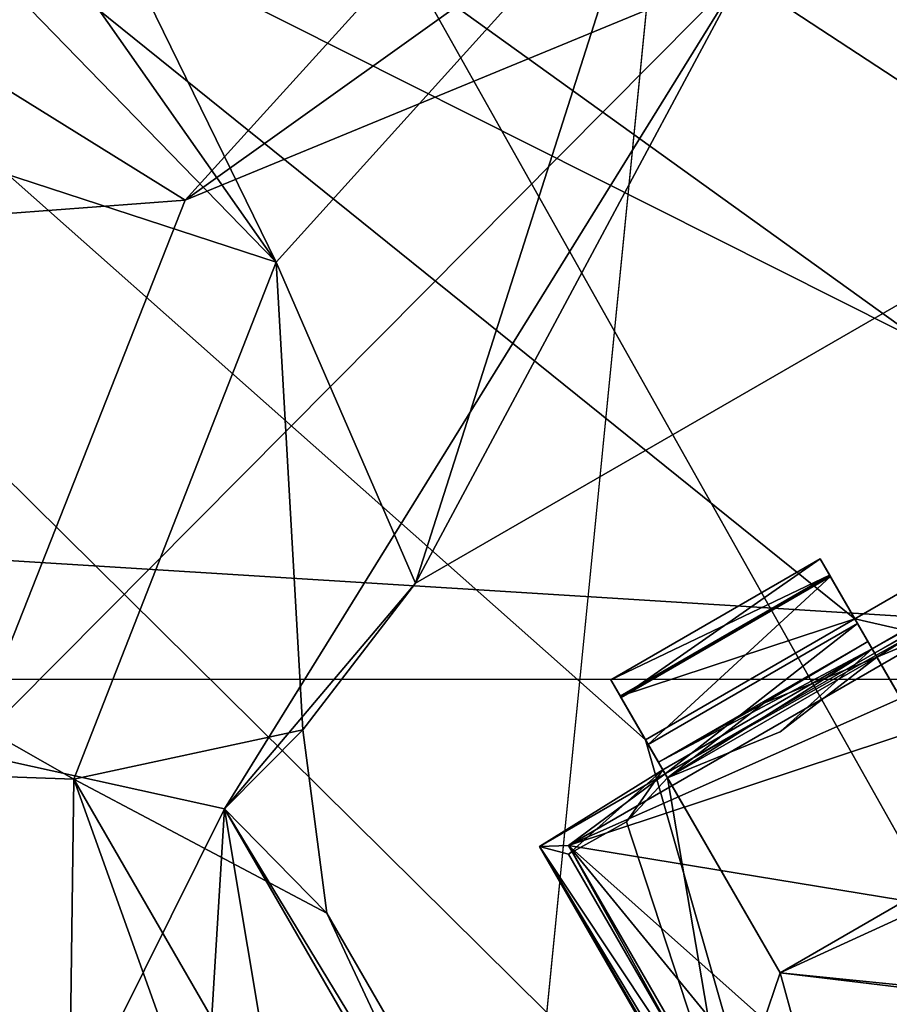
# Model space of a CAD drawing. Header units: millimetres. Extents: x -78 to 78, y -78 to 78.
# Tile 430 of 449: x 53.9 to 55.7, y 33.15 to 35.18. Entities that reach past the tile are written whole.
import ezdxf

# ---------------------------------------------------------------- set-up
doc = ezdxf.new("R2010")
doc.units = ezdxf.units.MM
doc.header["$LTSCALE"] = 41.718519
for name, color, linetype in [('10', 7, 'CONTINUOUS'), ('1152', 7, 'CONTINUOUS'), ('1243', 7, 'CONTINUOUS'), ('1255', 7, 'CONTINUOUS'), ('1295', 7, 'CONTINUOUS'), ('1313', 7, 'CONTINUOUS'), ('1323', 7, 'CONTINUOUS'), ('1403', 7, 'CONTINUOUS'), ('1418', 7, 'CONTINUOUS'), ('1419', 7, 'CONTINUOUS'), ('1440', 7, 'CONTINUOUS'), ('1745', 7, 'CONTINUOUS'), ('1756', 7, 'CONTINUOUS'), ('1769', 7, 'CONTINUOUS'), ('2704', 7, 'CONTINUOUS'), ('2720', 7, 'CONTINUOUS'), ('2737', 7, 'CONTINUOUS'), ('319', 7, 'CONTINUOUS'), ('4530', 7, 'CONTINUOUS'), ('4545', 7, 'CONTINUOUS'), ('4551', 7, 'CONTINUOUS'), ('4559', 7, 'CONTINUOUS'), ('4562', 7, 'CONTINUOUS'), ('4568', 7, 'CONTINUOUS'), ('4570', 7, 'CONTINUOUS'), ('4576', 7, 'CONTINUOUS'), ('4587', 7, 'CONTINUOUS'), ('4588', 7, 'CONTINUOUS'), ('4594', 7, 'CONTINUOUS'), ('4595', 7, 'CONTINUOUS'), ('4602', 7, 'CONTINUOUS'), ('4603', 7, 'CONTINUOUS'), ('4604', 7, 'CONTINUOUS'), ('4610', 7, 'CONTINUOUS'), ('4619', 7, 'CONTINUOUS'), ('4620', 7, 'CONTINUOUS'), ('4636', 7, 'CONTINUOUS')]:
    doc.layers.add(name, color=color, linetype=linetype)

msp = doc.modelspace()

# ---------------------------------------------------------------- linework, layer by layer
at = {"layer": '10', "linetype": 'CONTINUOUS'}
for points in [[(58.04, 49.4512, -2), (69.0121, 32.4252, -2), (52.7292, 47.73, -2), (58.04, 49.4512, -2)], [(69.0121, 32.4252, -2), (62.2046, 38.179, -2), (52.7292, 47.73, -2), (69.0121, 32.4252, -2)], [(57.7954, 33.821, -2), (23.0996, 35.9875, -2), (56.9004, 36.0125, -2), (57.7954, 33.821, -2)], [(22.1909, 33.8071, -2), (23.0996, 35.9875, -2), (57.7954, 33.821, -2), (22.1909, 33.8071, -2)], [(60, 32.9, -2), (22.1909, 33.8071, -2), (57.7954, 33.821, -2), (60, 32.9, -2)], [(20, 32.9, -2), (22.1909, 33.8071, -2), (60, 32.9, -2), (20, 32.9, -2)]]:
    msp.add_3dface(points, dxfattribs=at)
at = {"layer": '1152', "color": 7, "linetype": 'CONTINUOUS'}
for points in [[(54.2573, 47.5689, 19.2), (65.4023, 30.4828, 19.2), (55.4541, 45.9646, 22.9248), (54.2573, 47.5689, 19.2)], [(55.4541, 45.9646, 22.9248), (65.4023, 30.4828, 19.2), (57.1228, 43.8319, 23.6504), (55.4541, 45.9646, 22.9248)]]:
    msp.add_3dface(points, dxfattribs=at)
at = {"layer": '1243', "color": 7, "linetype": 'CONTINUOUS'}
for points in [[(51.1999, 39.287, 23.6629), (51.9134, 39.8345, 23.6504), (54.4339, 34.6829, 22.2), (51.1999, 39.287, 23.6629)], [(54.4339, 34.6829, 22.2), (51.9134, 39.8345, 23.6504), (55.2085, 35.5403, 22.2), (54.4339, 34.6829, 22.2)], [(50.4883, 38.741, 23.7), (51.1999, 39.287, 23.6629), (54.4339, 34.6829, 22.2), (50.4883, 38.741, 23.7)], [(49.0577, 36.4385, 23.7), (50.4883, 38.741, 23.7), (54.4339, 34.6829, 22.2), (49.0577, 36.4385, 23.7)], [(48.3956, 33.8126, 23.7), (49.0577, 36.4385, 23.7), (54.0155, 33.6129, 22.2), (48.3956, 33.8126, 23.7)], [(54.0155, 33.6129, 22.2), (49.0577, 36.4385, 23.7), (54.4339, 34.6829, 22.2), (54.0155, 33.6129, 22.2)], [(48.5612, 31.1188, 23.7), (48.3956, 33.8126, 23.7), (54.0002, 32.47, 22.2), (48.5612, 31.1188, 23.7)], [(54.0002, 32.47, 22.2), (48.3956, 33.8126, 23.7), (54.0155, 33.6129, 22.2), (54.0002, 32.47, 22.2)]]:
    msp.add_3dface(points, dxfattribs=at)
at = {"layer": '1255', "color": 7, "linetype": 'CONTINUOUS'}
for points in [[(50.7449, 36.9877, 26.0387), (49.7512, 34.4732, 26.0387), (54.2459, 34.8107, 23.3613), (50.7449, 36.9877, 26.0387)], [(55.0703, 35.7203, 23.3613), (50.7449, 36.9877, 26.0387), (54.2459, 34.8107, 23.3613), (55.0703, 35.7203, 23.3613)], [(49.7512, 34.4732, 26.0387), (53.7947, 33.6689, 23.3613), (54.2459, 34.8107, 23.3613), (49.7512, 34.4732, 26.0387)]]:
    msp.add_3dface(points, dxfattribs=at)
at = {"layer": '1295', "color": 7, "linetype": 'CONTINUOUS'}
for points in [[(54.722, 34.0187, 23.2), (57.4933, 35.6187, 23.2), (55.4019, 35.2882, 23.2), (54.722, 34.0187, 23.2)], [(54.3273, 33.5521, 23.2), (54.722, 34.0187, 23.2), (55.4019, 35.2882, 23.2), (54.3273, 33.5521, 23.2)], [(54.4891, 33.715, 23.2), (54.722, 34.0187, 23.2), (54.3273, 33.5521, 23.2), (54.4891, 33.715, 23.2)], [(54.539, 33.3356, 23.2), (54.4891, 33.715, 23.2), (54.3273, 33.5521, 23.2), (54.539, 33.3356, 23.2)], [(56.139, 30.5644, 23.2), (54.539, 33.3356, 23.2), (54.3273, 33.5521, 23.2), (56.139, 30.5644, 23.2)], [(56.2206, 30.2727, 23.2), (56.139, 30.5644, 23.2), (54.3273, 33.5521, 23.2), (56.2206, 30.2727, 23.2)], [(54.6599, 31.5579, 23.2), (56.2206, 30.2727, 23.2), (54.3273, 33.5521, 23.2), (54.6599, 31.5579, 23.2)]]:
    msp.add_3dface(points, dxfattribs=at)
at = {"layer": '1313', "color": 7, "linetype": 'CONTINUOUS'}
for points in [[(55.229, 35.5135, 23.2412), (55.0703, 35.7203, 23.3613), (54.2459, 34.8107, 23.3613), (55.229, 35.5135, 23.2412)], [(55.4019, 35.2882, 23.2), (55.229, 35.5135, 23.2412), (54.2459, 34.8107, 23.3613), (55.4019, 35.2882, 23.2)], [(54.3273, 33.5521, 23.2), (55.4019, 35.2882, 23.2), (53.7947, 33.6689, 23.3613), (54.3273, 33.5521, 23.2)], [(53.7947, 33.6689, 23.3613), (55.4019, 35.2882, 23.2), (54.2459, 34.8107, 23.3613), (53.7947, 33.6689, 23.3613)], [(53.7746, 32.4415, 23.3613), (54.3273, 33.5521, 23.2), (53.7947, 33.6689, 23.3613), (53.7746, 32.4415, 23.3613)], [(54.1882, 31.2856, 23.3613), (54.3273, 33.5521, 23.2), (53.7746, 32.4415, 23.3613), (54.1882, 31.2856, 23.3613)], [(54.6599, 31.5579, 23.2), (54.3273, 33.5521, 23.2), (54.1882, 31.2856, 23.3613), (54.6599, 31.5579, 23.2)]]:
    msp.add_3dface(points, dxfattribs=at)
at = {"layer": '1323', "color": 7, "linetype": 'CONTINUOUS'}
for points in [[(54.722, 34.0187, 22.2), (55.2085, 35.5403, 22.2), (57.4933, 35.6187, 22.2), (54.722, 34.0187, 22.2)], [(54.4339, 34.6829, 22.2), (55.2085, 35.5403, 22.2), (54.722, 34.0187, 22.2), (54.4339, 34.6829, 22.2)], [(54.0155, 33.6129, 22.2), (54.4339, 34.6829, 22.2), (54.4891, 33.715, 22.2), (54.0155, 33.6129, 22.2)], [(54.4891, 33.715, 22.2), (54.4339, 34.6829, 22.2), (54.722, 34.0187, 22.2), (54.4891, 33.715, 22.2)], [(54.539, 33.3356, 22.2), (54.0155, 33.6129, 22.2), (54.4891, 33.715, 22.2), (54.539, 33.3356, 22.2)], [(55.12, 30.5306, 22.2), (54.0002, 32.47, 22.2), (54.0155, 33.6129, 22.2), (55.12, 30.5306, 22.2)], [(56.1174, 29.9723, 22.2), (55.12, 30.5306, 22.2), (54.0155, 33.6129, 22.2), (56.1174, 29.9723, 22.2)], [(56.1174, 29.9723, 22.2), (54.0155, 33.6129, 22.2), (54.539, 33.3356, 22.2), (56.1174, 29.9723, 22.2)], [(56.139, 30.5644, 22.2), (56.1174, 29.9723, 22.2), (54.539, 33.3356, 22.2), (56.139, 30.5644, 22.2)]]:
    msp.add_3dface(points, dxfattribs=at)
at = {"layer": '1403', "color": 7, "linetype": 'CONTINUOUS'}
msp.add_3dface([(54.2573, 47.5689, 19.2), (58.4307, 42.456, 17.2), (65.4023, 30.4828, 19.2), (54.2573, 47.5689, 19.2)], dxfattribs=at)
at = {"layer": '1418', "color": 7, "linetype": 'CONTINUOUS'}
for points in [[(54.722, 34.0187, 22.2), (57.4933, 35.6187, 22.2), (54.722, 34.0187, 23.2), (54.722, 34.0187, 22.2)], [(54.722, 34.0187, 23.2), (57.4933, 35.6187, 22.2), (57.4933, 35.6187, 23.2), (54.722, 34.0187, 23.2)]]:
    msp.add_3dface(points, dxfattribs=at)
at = {"layer": '1419', "color": 7, "linetype": 'CONTINUOUS'}
for points in [[(56.139, 30.5644, 22.2), (54.539, 33.3356, 22.2), (56.139, 30.5644, 23.2), (56.139, 30.5644, 22.2)], [(56.139, 30.5644, 23.2), (54.539, 33.3356, 22.2), (54.539, 33.3356, 23.2), (56.139, 30.5644, 23.2)]]:
    msp.add_3dface(points, dxfattribs=at)
at = {"layer": '1440', "color": 7, "linetype": 'CONTINUOUS'}
for points in [[(54.4891, 33.715, 22.2), (54.722, 34.0187, 22.2), (54.4891, 33.715, 23.2), (54.4891, 33.715, 22.2)], [(54.4891, 33.715, 23.2), (54.722, 34.0187, 22.2), (54.722, 34.0187, 23.2), (54.4891, 33.715, 23.2)], [(54.539, 33.3356, 22.2), (54.4891, 33.715, 22.2), (54.539, 33.3356, 23.2), (54.539, 33.3356, 22.2)], [(54.539, 33.3356, 23.2), (54.4891, 33.715, 22.2), (54.4891, 33.715, 23.2), (54.539, 33.3356, 23.2)]]:
    msp.add_3dface(points, dxfattribs=at)
at = {"layer": '1745', "linetype": 'CONTINUOUS'}
for points in [[(48.9557, 30.6746, 28.7), (56.7696, 51.03, 28.7), (42.4108, 39.2292, 28.7), (48.9557, 30.6746, 28.7)], [(53.7961, 21.0623, 28.7), (56.7696, 51.03, 28.7), (48.9557, 30.6746, 28.7), (53.7961, 21.0623, 28.7)], [(56.7695, 10.7164, 28.7), (56.7696, 51.03, 28.7), (53.7961, 21.0623, 28.7), (56.7695, 10.7164, 28.7)]]:
    msp.add_3dface(points, dxfattribs=at)
at = {"layer": '1756', "linetype": 'CONTINUOUS'}
for points in [[(68.6225, 30.5532, 25.7174), (55.4526, 49.9261, 26.2), (55.8232, 50.2625, 25.7174), (68.6225, 30.5532, 25.7174)], [(68.1668, 30.3465, 26.2), (55.4526, 49.9261, 26.2), (68.6225, 30.5532, 25.7174), (68.1668, 30.3465, 26.2)]]:
    msp.add_3dface(points, dxfattribs=at)
at = {"layer": '1769', "linetype": 'CONTINUOUS'}
for points in [[(68.1668, 30.3465, 26.2), (58.5425, 44.2676, 26.2), (55.4526, 49.9261, 26.2), (68.1668, 30.3465, 26.2)], [(52.229, 39.4232, 26.2), (58.5425, 44.2676, 26.2), (68.1668, 30.3465, 26.2), (52.229, 39.4232, 26.2)], [(52.229, 39.4232, 26.2), (67.6081, 28.5654, 26.2), (50.2838, 37.2762, 26.2), (52.229, 39.4232, 26.2)], [(67.6081, 28.5654, 26.2), (52.229, 39.4232, 26.2), (68.1668, 30.3465, 26.2), (67.6081, 28.5654, 26.2)], [(60.256, 25.5201, 26.2), (49.2171, 34.5772, 26.2), (50.2838, 37.2762, 26.2), (60.256, 25.5201, 26.2)], [(67.6081, 28.5654, 26.2), (60.256, 25.5201, 26.2), (50.2838, 37.2762, 26.2), (67.6081, 28.5654, 26.2)], [(60.256, 25.5201, 26.2), (49.1694, 31.6832, 26.2), (49.2171, 34.5772, 26.2), (60.256, 25.5201, 26.2)]]:
    msp.add_3dface(points, dxfattribs=at)
at = {"layer": '2704', "linetype": 'CONTINUOUS'}
for points in [[(57.5359, 35.0448, 21.67), (56.6343, 41.1393, 21.67), (47.837, 40.2223, 21.67), (57.5359, 35.0448, 21.67)], [(57.5359, 35.0448, 21.67), (47.837, 40.2223, 21.67), (57.1029, 34.7948, 21.67), (57.5359, 35.0448, 21.67)], [(55.1976, 33.6948, 21.67), (55.6306, 33.9448, 21.67), (47.837, 40.2223, 21.67), (55.1976, 33.6948, 21.67)], [(57.1029, 34.7948, 21.67), (47.837, 40.2223, 21.67), (56.5832, 34.4948, 21.67), (57.1029, 34.7948, 21.67)], [(56.1502, 34.2448, 21.67), (47.837, 40.2223, 21.67), (55.6306, 33.9448, 21.67), (56.1502, 34.2448, 21.67)], [(56.5832, 34.4948, 21.67), (47.837, 40.2223, 21.67), (56.1502, 34.2448, 21.67), (56.5832, 34.4948, 21.67)], [(58.707, 21.4384, 21.67), (55.1976, 33.6948, 21.67), (47.837, 40.2223, 21.67), (58.707, 21.4384, 21.67)], [(56.1502, 34.2448, 21.67), (55.6306, 33.9448, 21.67), (56.4287, 33.7625, 21.67), (56.1502, 34.2448, 21.67)], [(55.859, 33.1738, 21.67), (57.6564, 34.2116, 21.67), (55.4761, 33.2125, 21.67), (55.859, 33.1738, 21.67)], [(55.4761, 33.2125, 21.67), (57.6564, 34.2116, 21.67), (55.9091, 33.4625, 21.67), (55.4761, 33.2125, 21.67)], [(55.6306, 33.9448, 21.67), (55.9091, 33.4625, 21.67), (56.4287, 33.7625, 21.67), (55.6306, 33.9448, 21.67)], [(55.4761, 33.2125, 21.67), (55.1976, 33.6948, 21.67), (58.707, 21.4384, 21.67), (55.4761, 33.2125, 21.67)], [(55.859, 33.1738, 21.67), (55.4761, 33.2125, 21.67), (58.707, 21.4384, 21.67), (55.859, 33.1738, 21.67)]]:
    msp.add_3dface(points, dxfattribs=at)
at = {"layer": '2720', "linetype": 'CONTINUOUS'}
for points in [[(56.5926, 41.1966, 20.074), (66.5547, 21.688, 20.074), (47.8792, 40.1721, 20.074), (56.5926, 41.1966, 20.074)], [(47.8792, 40.1721, 20.074), (66.5547, 21.688, 20.074), (58.725, 21.3895, 20.074), (47.8792, 40.1721, 20.074)]]:
    msp.add_3dface(points, dxfattribs=at)
at = {"layer": '2737', "linetype": 'CONTINUOUS'}
for points in [[(58.707, 21.4384, 21.67), (47.837, 40.2223, 21.67), (47.8792, 40.1721, 20.074), (58.707, 21.4384, 21.67)], [(58.707, 21.4384, 21.67), (47.8792, 40.1721, 20.074), (58.725, 21.3895, 20.074), (58.707, 21.4384, 21.67)]]:
    msp.add_3dface(points, dxfattribs=at)
at = {"layer": '319', "linetype": 'CONTINUOUS'}
for points in [[(51, 33, 1.5), (56, 33, 1.5), (51.5, 41, 1.5), (51, 33, 1.5)], [(51.5, 41, 1.5), (56, 33, 1.5), (58.5, 36, 1.5), (51.5, 41, 1.5)]]:
    msp.add_3dface(points, dxfattribs=at)
at = {"layer": '4530', "linetype": 'CONTINUOUS'}
msp.add_3dface([(55.8484, 33.1677, 21.845), (55.8375, 33.1271, 22.27), (55.3666, 32.8895, 21.845), (55.8484, 33.1677, 21.845)], dxfattribs=at)
at = {"layer": '4545', "linetype": 'CONTINUOUS'}
for points in [[(55.9554, 33.9823, 21.845), (55.9091, 33.4625, 21.845), (55.6762, 33.8659, 21.845), (55.9554, 33.9823, 21.845)], [(55.1585, 33.5247, 21.845), (55.2431, 33.6161, 21.845), (55.3666, 32.8895, 21.845), (55.1585, 33.5247, 21.845)], [(55.2431, 33.6161, 21.845), (55.4761, 33.2125, 21.845), (55.3666, 32.8895, 21.845), (55.2431, 33.6161, 21.845)], [(55.0384, 33.4579, 21.845), (55.1585, 33.5247, 21.845), (55.3666, 32.8895, 21.845), (55.0384, 33.4579, 21.845)], [(55.9091, 33.4625, 21.845), (55.8484, 33.1677, 21.845), (55.4761, 33.2125, 21.845), (55.9091, 33.4625, 21.845)], [(55.4761, 33.2125, 21.845), (55.8484, 33.1677, 21.845), (55.3666, 32.8895, 21.845), (55.4761, 33.2125, 21.845)]]:
    msp.add_3dface(points, dxfattribs=at)
at = {"layer": '4551', "linetype": 'CONTINUOUS'}
for points in [[(55.2431, 33.6161, 21.845), (55.126, 33.8188, 21.896), (55.1455, 33.7851, 21.7623), (55.2431, 33.6161, 21.845)], [(55.126, 33.8188, 21.896), (55.2431, 33.6161, 21.845), (55.2245, 33.6482, 22.1542), (55.126, 33.8188, 21.896)], [(55.126, 33.8188, 22.421), (55.126, 33.8188, 21.896), (55.2245, 33.6482, 22.1542), (55.126, 33.8188, 22.421)], [(55.1472, 33.7822, 22.5598), (55.126, 33.8188, 22.421), (55.2336, 33.6325, 22.4493), (55.1472, 33.7822, 22.5598)], [(55.2336, 33.6325, 22.4493), (55.126, 33.8188, 22.421), (55.2245, 33.6482, 22.1542), (55.2336, 33.6325, 22.4493)], [(55.1976, 33.6948, 21.67), (55.4761, 33.2125, 21.845), (55.1455, 33.7851, 21.7623), (55.1976, 33.6948, 21.67)], [(55.4761, 33.2125, 21.845), (55.2431, 33.6161, 21.845), (55.1455, 33.7851, 21.7623), (55.4761, 33.2125, 21.845)], [(55.2032, 33.6851, 22.652), (55.1472, 33.7822, 22.5598), (55.2385, 33.6239, 22.6698), (55.2032, 33.6851, 22.652)], [(55.2385, 33.6239, 22.6698), (55.1472, 33.7822, 22.5598), (55.2336, 33.6325, 22.4493), (55.2385, 33.6239, 22.6698)], [(55.1976, 33.6948, 21.67), (55.4761, 33.2125, 21.67), (55.4761, 33.2125, 21.845), (55.1976, 33.6948, 21.67)]]:
    msp.add_3dface(points, dxfattribs=at)
at = {"layer": '4559', "linetype": 'CONTINUOUS'}
for points in [[(55.4761, 33.2125, 21.67), (55.9091, 33.4625, 21.67), (55.4761, 33.2125, 21.845), (55.4761, 33.2125, 21.67)], [(55.9091, 33.4625, 21.67), (55.9091, 33.4625, 21.845), (55.4761, 33.2125, 21.845), (55.9091, 33.4625, 21.67)]]:
    msp.add_3dface(points, dxfattribs=at)
at = {"layer": '4562', "linetype": 'CONTINUOUS'}
for points in [[(55.5591, 34.0688, 21.896), (55.5785, 34.0351, 21.7623), (55.126, 33.8188, 21.896), (55.5591, 34.0688, 21.896)], [(55.126, 33.8188, 21.896), (55.5785, 34.0351, 21.7623), (55.1455, 33.7851, 21.7623), (55.126, 33.8188, 21.896)], [(55.5785, 34.0351, 21.7623), (55.6306, 33.9448, 21.67), (55.1455, 33.7851, 21.7623), (55.5785, 34.0351, 21.7623)], [(55.6306, 33.9448, 21.67), (55.1976, 33.6948, 21.67), (55.1455, 33.7851, 21.7623), (55.6306, 33.9448, 21.67)]]:
    msp.add_3dface(points, dxfattribs=at)
at = {"layer": '4568', "linetype": 'CONTINUOUS'}
for points in [[(54.9787, 33.4739, 22.67), (54.9787, 33.4739, 22.47), (56.4787, 30.8758, 22.47), (54.9787, 33.4739, 22.67)], [(56.4787, 30.8758, 22.67), (54.9787, 33.4739, 22.67), (56.4787, 30.8758, 22.47), (56.4787, 30.8758, 22.67)]]:
    msp.add_3dface(points, dxfattribs=at)
at = {"layer": '4570', "linetype": 'CONTINUOUS'}
for points in [[(55.0384, 33.4579, 21.845), (55.3666, 32.8895, 21.845), (54.9787, 33.4739, 22.47), (55.0384, 33.4579, 21.845)], [(54.9787, 33.4739, 22.47), (55.3666, 32.8895, 21.845), (55.3557, 32.8489, 22.27), (54.9787, 33.4739, 22.47)], [(56.4787, 30.8758, 22.47), (54.9787, 33.4739, 22.47), (56.126, 31.5148, 22.27), (56.4787, 30.8758, 22.47)], [(56.126, 31.5148, 22.27), (54.9787, 33.4739, 22.47), (55.3557, 32.8489, 22.27), (56.126, 31.5148, 22.27)]]:
    msp.add_3dface(points, dxfattribs=at)
at = {"layer": '4576', "linetype": 'CONTINUOUS'}
for points in [[(55.6575, 33.8982, 22.1557), (55.6762, 33.8659, 21.845), (55.5591, 34.0688, 21.896), (55.6575, 33.8982, 22.1557)], [(55.5591, 34.0688, 21.896), (55.6762, 33.8659, 21.845), (55.5785, 34.0351, 21.7623), (55.5591, 34.0688, 21.896)], [(55.6666, 33.8825, 22.4493), (55.6575, 33.8982, 22.1557), (55.5591, 34.0688, 22.421), (55.6666, 33.8825, 22.4493)], [(55.5591, 34.0688, 22.421), (55.6575, 33.8982, 22.1557), (55.5591, 34.0688, 21.896), (55.5591, 34.0688, 22.421)], [(55.5802, 34.0322, 22.5598), (55.6666, 33.8825, 22.4493), (55.5591, 34.0688, 22.421), (55.5802, 34.0322, 22.5598)], [(55.9091, 33.4625, 21.67), (55.6306, 33.9448, 21.67), (55.5785, 34.0351, 21.7623), (55.9091, 33.4625, 21.67)], [(55.9091, 33.4625, 21.845), (55.9091, 33.4625, 21.67), (55.5785, 34.0351, 21.7623), (55.9091, 33.4625, 21.845)], [(55.6762, 33.8659, 21.845), (55.9091, 33.4625, 21.845), (55.5785, 34.0351, 21.7623), (55.6762, 33.8659, 21.845)], [(55.6362, 33.9351, 22.652), (55.6666, 33.8825, 22.4493), (55.5802, 34.0322, 22.5598), (55.6362, 33.9351, 22.652)], [(55.6716, 33.8739, 22.6698), (55.6666, 33.8825, 22.4493), (55.6362, 33.9351, 22.652), (55.6716, 33.8739, 22.6698)]]:
    msp.add_3dface(points, dxfattribs=at)
at = {"layer": '4587', "linetype": 'CONTINUOUS'}
for points in [[(55.6575, 33.8982, 22.1557), (55.6666, 33.8825, 22.4493), (55.2245, 33.6482, 22.1542), (55.6575, 33.8982, 22.1557)], [(55.4426, 33.7706, 21.9003), (55.6575, 33.8982, 22.1557), (55.2245, 33.6482, 22.1542), (55.4426, 33.7706, 21.9003)], [(55.6762, 33.8659, 21.845), (55.6575, 33.8982, 22.1557), (55.4426, 33.7706, 21.9003), (55.6762, 33.8659, 21.845)], [(55.6666, 33.8825, 22.4493), (55.2336, 33.6325, 22.4493), (55.2245, 33.6482, 22.1542), (55.6666, 33.8825, 22.4493)], [(55.2431, 33.6161, 21.845), (55.4426, 33.7706, 21.9003), (55.2245, 33.6482, 22.1542), (55.2431, 33.6161, 21.845)]]:
    msp.add_3dface(points, dxfattribs=at)
at = {"layer": '4588', "linetype": 'CONTINUOUS'}
for points in [[(55.5591, 34.0688, 22.421), (55.5591, 34.0688, 21.896), (55.126, 33.8188, 22.421), (55.5591, 34.0688, 22.421)], [(55.5591, 34.0688, 21.896), (55.126, 33.8188, 21.896), (55.126, 33.8188, 22.421), (55.5591, 34.0688, 21.896)]]:
    msp.add_3dface(points, dxfattribs=at)
at = {"layer": '4594', "linetype": 'CONTINUOUS'}
for points in [[(55.0386, 33.4762, 23.47), (54.9787, 33.4739, 22.67), (56.4787, 30.8758, 22.67), (55.0386, 33.4762, 23.47)], [(56.5106, 30.9265, 23.47), (55.0386, 33.4762, 23.47), (56.4787, 30.8758, 22.67), (56.5106, 30.9265, 23.47)]]:
    msp.add_3dface(points, dxfattribs=at)
at = {"layer": '4595', "linetype": 'CONTINUOUS'}
for points in [[(55.6762, 33.8659, 21.845), (55.6666, 33.8825, 22.4493), (56.1862, 34.1825, 22.4513), (55.6762, 33.8659, 21.845)], [(55.9554, 33.9823, 21.845), (55.6762, 33.8659, 21.845), (56.1862, 34.1825, 22.4513), (55.9554, 33.9823, 21.845)], [(55.6666, 33.8825, 22.4493), (55.2431, 33.6161, 21.845), (55.2336, 33.6325, 22.4493), (55.6666, 33.8825, 22.4493)], [(55.2431, 33.6161, 21.845), (55.6666, 33.8825, 22.4493), (55.4765, 33.7112, 21.8495), (55.2431, 33.6161, 21.845)], [(55.6666, 33.8825, 22.4493), (55.6762, 33.8659, 21.845), (55.4765, 33.7112, 21.8495), (55.6666, 33.8825, 22.4493)], [(55.2336, 33.6325, 22.4493), (55.0384, 33.4579, 21.845), (54.9787, 33.4739, 22.47), (55.2336, 33.6325, 22.4493)], [(55.1585, 33.5247, 21.845), (55.0384, 33.4579, 21.845), (55.2336, 33.6325, 22.4493), (55.1585, 33.5247, 21.845)], [(55.2431, 33.6161, 21.845), (55.1585, 33.5247, 21.845), (55.2336, 33.6325, 22.4493), (55.2431, 33.6161, 21.845)]]:
    msp.add_3dface(points, dxfattribs=at)
at = {"layer": '4602', "linetype": 'CONTINUOUS'}
for points in [[(55.6762, 33.8659, 21.845), (55.2431, 33.6161, 21.845), (55.4765, 33.7112, 21.8495), (55.6762, 33.8659, 21.845)], [(55.2431, 33.6161, 21.845), (55.6762, 33.8659, 21.845), (55.4426, 33.7706, 21.9003), (55.2431, 33.6161, 21.845)]]:
    msp.add_3dface(points, dxfattribs=at)
at = {"layer": '4603', "linetype": 'CONTINUOUS'}
for points in [[(55.5591, 34.0688, 22.421), (55.126, 33.8188, 22.421), (55.1472, 33.7822, 22.5598), (55.5591, 34.0688, 22.421)], [(55.5802, 34.0322, 22.5598), (55.5591, 34.0688, 22.421), (55.1472, 33.7822, 22.5598), (55.5802, 34.0322, 22.5598)], [(55.2032, 33.6851, 22.652), (55.5802, 34.0322, 22.5598), (55.1472, 33.7822, 22.5598), (55.2032, 33.6851, 22.652)], [(55.6362, 33.9351, 22.652), (55.5802, 34.0322, 22.5598), (55.2032, 33.6851, 22.652), (55.6362, 33.9351, 22.652)]]:
    msp.add_3dface(points, dxfattribs=at)
at = {"layer": '4604', "linetype": 'CONTINUOUS'}
for points in [[(55.6666, 33.8825, 22.4493), (56.1912, 34.1739, 22.6698), (56.1862, 34.1825, 22.4513), (55.6666, 33.8825, 22.4493)], [(55.6666, 33.8825, 22.4493), (55.6716, 33.8739, 22.6698), (56.1912, 34.1739, 22.6698), (55.6666, 33.8825, 22.4493)]]:
    msp.add_3dface(points, dxfattribs=at)
at = {"layer": '4610', "linetype": 'CONTINUOUS'}
for points in [[(55.2385, 33.6239, 22.6698), (55.2336, 33.6325, 22.4493), (54.9787, 33.4739, 22.47), (55.2385, 33.6239, 22.6698)], [(54.9787, 33.4739, 22.67), (55.2385, 33.6239, 22.6698), (54.9787, 33.4739, 22.47), (54.9787, 33.4739, 22.67)]]:
    msp.add_3dface(points, dxfattribs=at)
at = {"layer": '4619', "linetype": 'CONTINUOUS'}
for points in [[(57.3121, 34.7888, 23.47), (55.2385, 33.6239, 22.6698), (55.0386, 33.4762, 23.47), (57.3121, 34.7888, 23.47)], [(55.6716, 33.8739, 22.6698), (55.2385, 33.6239, 22.6698), (57.3121, 34.7888, 23.47), (55.6716, 33.8739, 22.6698)], [(55.6716, 33.8739, 22.6698), (57.3121, 34.7888, 23.47), (56.1912, 34.1739, 22.6698), (55.6716, 33.8739, 22.6698)], [(55.0386, 33.4762, 23.47), (55.2385, 33.6239, 22.6698), (54.9787, 33.4739, 22.67), (55.0386, 33.4762, 23.47)]]:
    msp.add_3dface(points, dxfattribs=at)
at = {"layer": '4620', "linetype": 'CONTINUOUS'}
for points in [[(55.6362, 33.9351, 22.652), (55.2032, 33.6851, 22.652), (55.2385, 33.6239, 22.6698), (55.6362, 33.9351, 22.652)], [(55.6716, 33.8739, 22.6698), (55.6362, 33.9351, 22.652), (55.2385, 33.6239, 22.6698), (55.6716, 33.8739, 22.6698)]]:
    msp.add_3dface(points, dxfattribs=at)
at = {"layer": '4636', "linetype": 'CONTINUOUS'}
for points in [[(57.3121, 34.7888, 23.47), (55.0386, 33.4762, 23.47), (56.944, 34.3199, 23.47), (57.3121, 34.7888, 23.47)], [(56.944, 34.3199, 23.47), (55.0386, 33.4762, 23.47), (56.078, 33.8199, 23.47), (56.944, 34.3199, 23.47)], [(56.078, 33.8199, 23.47), (55.0386, 33.4762, 23.47), (55.7281, 33.3626, 23.47), (56.078, 33.8199, 23.47)], [(55.0386, 33.4762, 23.47), (56.5106, 30.9265, 23.47), (56.3035, 31.9293, 23.47), (55.0386, 33.4762, 23.47)], [(55.7281, 33.3626, 23.47), (55.0386, 33.4762, 23.47), (55.8035, 32.7954, 23.47), (55.7281, 33.3626, 23.47)], [(55.8035, 32.7954, 23.47), (55.0386, 33.4762, 23.47), (56.3035, 31.9293, 23.47), (55.8035, 32.7954, 23.47)]]:
    msp.add_3dface(points, dxfattribs=at)

doc.saveas('drawing.dxf')
